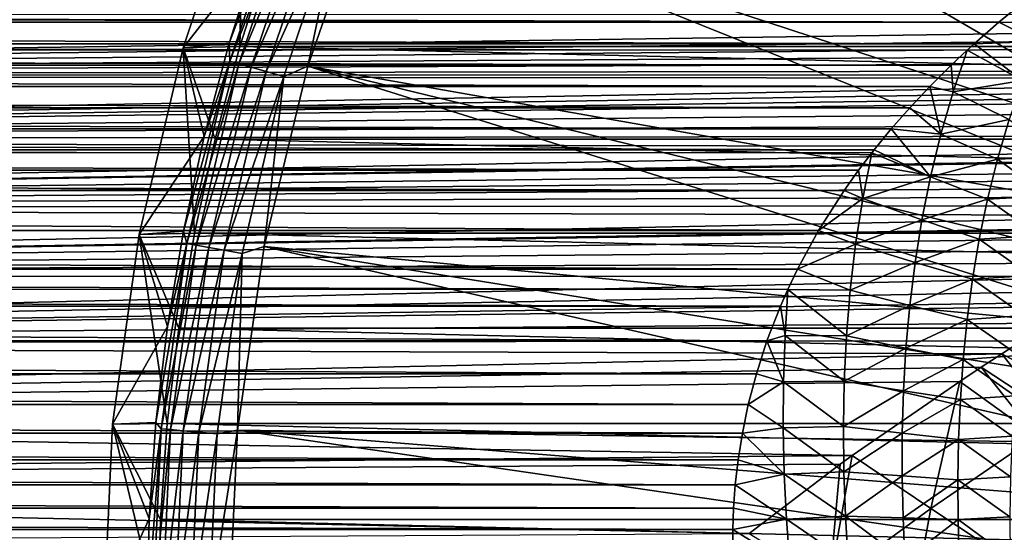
# Model space of a CAD drawing. Header units: metres. Extents: x -109 to 109, y -315 to 32.
# Tile 361 of 384: x 43 to 58, y 1 to 9. Entities that reach past the tile are written whole.
import ezdxf

# ---------------------------------------------------------------- set-up
doc = ezdxf.new("R2010")
doc.units = ezdxf.units.M
doc.layers.add('solid_K244242000C74_AAA', color=7, linetype='CONTINUOUS')

msp = doc.modelspace()

# ---------------------------------------------------------------- linework, layer by layer
at = {"layer": 'solid_K244242000C74_AAA'}
for points in [[(50.806316, 16.512283, -78.325066), (49.353065, 13.995176, -78.325066), (62.186005, 8.612486, -73.288864)], [(50.806316, 16.512283, -78.325066), (62.186005, 8.612486, -73.288864), (62.673271, 9.374799, -73.288864)], [(49.353065, 13.995176, -78.325066), (48.145664, 11.351322, -78.325066), (61.338737, 7.014377, -73.288864)], [(49.353065, 13.995176, -78.325066), (61.740726, 7.824909, -73.288864), (62.186005, 8.612486, -73.288864)], [(49.353065, 13.995176, -78.325066), (61.338737, 7.014377, -73.288864), (61.740726, 7.824909, -73.288864)], [(46.132748, 8.916736, -83.82), (45.240635, 8.89394, -83.669998), (46.194675, 11.74041, -83.669998)], [(46.422802, 10.409814, -79.857155), (46.194675, 11.74041, -83.669998), (45.240635, 8.89394, -83.669998)], [(46.591377, 10.351391, -83.82), (46.132748, 8.916736, -83.82), (46.194675, 11.74041, -83.669998)], [(46.905251, 11.465066, -79.521729), (46.422802, 10.409814, -79.857155), (45.961552, 8.966892, -79.857155)], [(46.905251, 11.465066, -79.521729), (45.961552, 8.966892, -79.857155), (45.973637, 8.685499, -79.521729)], [(46.905251, 11.465066, -79.521729), (45.973637, 8.685499, -79.521729), (47.042595, 11.41186, -79.20536)], [(45.973637, 8.685499, -79.521729), (46.115299, 8.645192, -79.20536), (47.042595, 11.41186, -79.20536)], [(47.042595, 11.41186, -79.20536), (46.115299, 8.645192, -79.20536), (47.229122, 11.339598, -78.919411)], [(46.115299, 8.645192, -79.20536), (46.307701, 8.590449, -78.919411), (47.229122, 11.339598, -78.919411)], [(47.229122, 11.339598, -78.919411), (46.307701, 8.590449, -78.919411), (47.45916, 11.250482, -78.672592)], [(48.145664, 11.351322, -78.325066), (47.195038, 8.604657, -78.325066), (60.98122, 6.183269, -73.288864)], [(47.7257, 11.147223, -78.472404), (47.195038, 8.604657, -78.325066), (48.145664, 11.351322, -78.325066)], [(48.145664, 11.351322, -78.325066), (60.98122, 6.183269, -73.288864), (61.338737, 7.014377, -73.288864)], [(46.307701, 8.590449, -78.919411), (46.544979, 8.522939, -78.672592), (47.45916, 11.250482, -78.672592)], [(47.45916, 11.250482, -78.672592), (46.544979, 8.522939, -78.672592), (47.7257, 11.147223, -78.472404)], [(46.544979, 8.522939, -78.672592), (46.819908, 8.444714, -78.472404), (47.7257, 11.147223, -78.472404)], [(47.7257, 11.147223, -78.472404), (46.819908, 8.444714, -78.472404), (47.195038, 8.604657, -78.325066)], [(45.961552, 8.966892, -79.857155), (46.422802, 10.409814, -79.857155), (45.240635, 8.89394, -83.669998)], [(106.867256, 8.916736, -83.82), (46.132748, 8.916736, -83.82), (46.591377, 10.351391, -83.82)], [(106.867256, 8.916736, -83.82), (46.591377, 10.351391, -83.82), (106.408623, 10.351391, -83.82)], [(58.016609, 9.294883, -11.773069), (-58.016609, 9.294883, -11.773069), (-58.425995, 9.628519, -11.501809)], [(58.425995, 9.628519, -11.501809), (58.016609, 9.294883, -11.773069), (-58.425995, 9.628519, -11.501809)], [(58.617844, 8.990944, -12.052549), (58.016609, 9.294883, -11.773069), (58.425995, 9.628519, -11.501809)], [(68.602913, 9.262532, 11.798537), (68.997948, 9.414602, 11.677554), (11.234891, 9.411287, 11.680225)], [(68.602913, 9.262532, 11.798537), (11.234891, 9.411287, 11.680225), (12.200417, 8.458139, 12.387893)], [(57.631374, 8.95806, -12.031341), (-57.631374, 8.95806, -12.031341), (-58.016609, 9.294883, -11.773069)], [(58.016609, 9.294883, -11.773069), (57.631374, 8.95806, -12.031341), (-58.016609, 9.294883, -11.773069)], [(68.185959, 9.103833, 11.921419), (68.602913, 9.262532, 11.798537), (12.200417, 8.458139, 12.387893)], [(58.617844, 8.990944, -12.052549), (57.631374, 8.95806, -12.031341), (58.016609, 9.294883, -11.773069)], [(67.790894, 8.952712, 12.035321), (68.185959, 9.103833, 11.921419), (12.200417, 8.458139, 12.387893)], [(57.521927, 8.858175, -12.10507), (-57.539421, 8.874265, -12.09328), (-57.631374, 8.95806, -12.031341)], [(57.631374, 8.95806, -12.031341), (57.521927, 8.858175, -12.10507), (-57.631374, 8.95806, -12.031341)], [(67.417877, 8.807582, 12.141932), (67.790894, 8.952712, 12.035321), (12.200417, 8.458139, 12.387893)], [(45.569477, 7.503657, -79.857155), (45.961552, 8.966892, -79.857155), (45.240635, 8.89394, -83.669998)], [(45.973637, 8.685499, -79.521729), (45.961552, 8.966892, -79.857155), (45.569477, 7.503657, -79.857155)], [(58.384747, 8.384441, -12.534279), (57.521927, 8.858175, -12.10507), (57.631374, 8.95806, -12.031341)], [(58.384747, 8.384441, -12.534279), (57.631374, 8.95806, -12.031341), (58.617844, 8.990944, -12.052549)], [(57.270164, 8.621232, -12.274949), (-57.270164, 8.621232, -12.274949), (-57.539421, 8.874265, -12.09328)], [(57.521927, 8.858175, -12.10507), (57.270164, 8.621232, -12.274949), (-57.539421, 8.874265, -12.09328)], [(67.066292, 8.669067, 12.241212), (67.417877, 8.807582, 12.141932), (12.200417, 8.458139, 12.387893)], [(45.422661, 5.98969, -83.82), (44.553371, 5.971843, -83.669998), (45.240635, 8.89394, -83.669998)], [(45.569477, 7.503657, -79.857155), (45.240635, 8.89394, -83.669998), (44.553371, 5.971843, -83.669998)], [(46.132748, 8.916736, -83.82), (45.742775, 7.461317, -83.82), (45.240635, 8.89394, -83.669998)], [(45.742775, 7.461317, -83.82), (45.422661, 5.98969, -83.82), (45.240635, 8.89394, -83.669998)], [(107.257225, 7.461317, -83.82), (45.742775, 7.461317, -83.82), (46.132748, 8.916736, -83.82)], [(107.257225, 7.461317, -83.82), (46.132748, 8.916736, -83.82), (106.867256, 8.916736, -83.82)], [(57.301525, 8.203313, -12.568153), (57.270164, 8.621232, -12.274949), (57.521927, 8.858175, -12.10507)], [(57.301525, 8.203313, -12.568153), (57.521927, 8.858175, -12.10507), (58.384747, 8.384441, -12.534279)], [(66.73632, 8.537152, 12.333573), (67.066292, 8.669067, 12.241212), (12.200417, 8.458139, 12.387893)], [(45.973637, 8.685499, -79.521729), (45.569477, 7.503657, -79.857155), (45.247475, 6.023425, -79.857155)], [(45.973637, 8.685499, -79.521729), (45.247475, 6.023425, -79.857155), (45.30246, 5.831831, -79.521729)], [(45.973637, 8.685499, -79.521729), (45.30246, 5.831831, -79.521729), (46.115299, 8.645192, -79.20536)], [(45.30246, 5.831831, -79.521729), (45.447239, 5.804767, -79.20536), (46.115299, 8.645192, -79.20536)], [(46.115299, 8.645192, -79.20536), (45.447239, 5.804767, -79.20536), (46.307701, 8.590449, -78.919411)], [(56.933109, 8.286465, -12.50338), (-56.933109, 8.286465, -12.50338), (-57.270164, 8.621232, -12.274949)], [(57.270164, 8.621232, -12.274949), (56.933109, 8.286465, -12.50338), (-57.270164, 8.621232, -12.274949)], [(66.569733, 8.471011, 12.379094), (66.73632, 8.537152, 12.333573), (12.200417, 8.458139, 12.387893)], [(45.447239, 5.804767, -79.20536), (45.643871, 5.768011, -78.919411), (46.307701, 8.590449, -78.919411)], [(46.307701, 8.590449, -78.919411), (45.643871, 5.768011, -78.919411), (46.544979, 8.522939, -78.672592)], [(45.643871, 5.768011, -78.919411), (45.886364, 5.72268, -78.672592), (46.544979, 8.522939, -78.672592)], [(46.544979, 8.522939, -78.672592), (45.886364, 5.72268, -78.672592), (46.819908, 8.444714, -78.472404)], [(47.195038, 8.604657, -78.325066), (46.509804, 5.780063, -78.325066), (60.403656, 4.469127, -73.288864)], [(46.819908, 8.444714, -78.472404), (46.509804, 5.780063, -78.325066), (47.195038, 8.604657, -78.325066)], [(47.195038, 8.604657, -78.325066), (60.66922, 5.334021, -73.288864), (60.98122, 6.183269, -73.288864)], [(47.195038, 8.604657, -78.325066), (60.403656, 4.469127, -73.288864), (60.66922, 5.334021, -73.288864)], [(57.301525, 8.203313, -12.568153), (56.933109, 8.286465, -12.50338), (57.270164, 8.621232, -12.274949)], [(66.424644, 8.413687, 12.418127), (66.569733, 8.471011, 12.379094), (12.200417, 8.458139, 12.387893)], [(66.424644, 8.413687, 12.418127), (12.200417, 8.458139, 12.387893), (13.040693, 7.443661, 13.022746)], [(66.130768, 8.299063, 12.495021), (66.424644, 8.413687, 12.418127), (13.040693, 7.443661, 13.022746)], [(45.886364, 5.72268, -78.672592), (46.167339, 5.670157, -78.472404), (46.819908, 8.444714, -78.472404)], [(46.819908, 8.444714, -78.472404), (46.167339, 5.670157, -78.472404), (46.509804, 5.780063, -78.325066)], [(57.301525, 8.203313, -12.568153), (58.384747, 8.384441, -12.534279), (58.177052, 7.770276, -12.991152)], [(56.620197, 7.953593, -12.717718), (-56.620197, 7.953593, -12.717718), (-56.933109, 8.286465, -12.50338)], [(56.933109, 8.286465, -12.50338), (56.620197, 7.953593, -12.717718), (-56.933109, 8.286465, -12.50338)], [(65.847389, 8.196928, 12.56226), (66.130768, 8.299063, 12.495021), (13.040693, 7.443661, 13.022746)], [(65.576012, 8.104408, 12.622146), (65.847389, 8.196928, 12.56226), (13.040693, 7.443661, 13.022746)], [(57.10836, 7.540395, -13.005063), (56.620197, 7.953593, -12.717718), (56.933109, 8.286465, -12.50338)], [(57.10836, 7.540395, -13.005063), (56.933109, 8.286465, -12.50338), (57.301525, 8.203313, -12.568153)], [(57.10836, 7.540395, -13.005063), (57.301525, 8.203313, -12.568153), (58.177052, 7.770276, -12.991152)], [(65.083847, 7.908417, 12.74586), (65.576012, 8.104408, 12.622146), (13.040693, 7.443661, 13.022746)], [(56.329922, 7.623849, -12.918085), (-56.329922, 7.623849, -12.918085), (-56.620197, 7.953593, -12.717718)], [(56.620197, 7.953593, -12.717718), (56.329922, 7.623849, -12.918085), (-56.620197, 7.953593, -12.717718)], [(64.669991, 7.700545, 12.872514), (65.083847, 7.908417, 12.74586), (13.040693, 7.443661, 13.022746)], [(57.10836, 7.540395, -13.005063), (56.329922, 7.623849, -12.918085), (56.620197, 7.953593, -12.717718)], [(57.10836, 7.540395, -13.005063), (58.177052, 7.770276, -12.991152), (57.995155, 7.150162, -13.421165)], [(57.995155, 7.150162, -13.421165), (58.177052, 7.770276, -12.991152), (58.962029, 7.193736, -13.682551)], [(56.062752, 7.298815, -13.104476), (-56.062752, 7.298815, -13.104476), (-56.329922, 7.623849, -12.918085)], [(56.329922, 7.623849, -12.918085), (56.062752, 7.298815, -13.104476), (-56.329922, 7.623849, -12.918085)], [(64.300385, 7.513236, 12.98273), (64.669991, 7.700545, 12.872514), (13.040693, 7.443661, 13.022746)], [(56.944412, 6.872721, -13.412489), (56.062752, 7.298815, -13.104476), (56.329922, 7.623849, -12.918085)], [(56.944412, 6.872721, -13.412489), (56.329922, 7.623849, -12.918085), (57.10836, 7.540395, -13.005063)], [(63.936455, 7.340639, 13.081094), (64.300385, 7.513236, 12.98273), (13.040693, 7.443661, 13.022746)], [(63.936455, 7.340639, 13.081094), (13.040693, 7.443661, 13.022746), (13.751101, 6.388412, 13.571595)], [(45.247475, 6.023425, -79.857155), (45.569477, 7.503657, -79.857155), (44.553371, 5.971843, -83.669998)], [(107.577339, 5.98969, -83.82), (45.422661, 5.98969, -83.82), (45.742775, 7.461317, -83.82)], [(107.577339, 5.98969, -83.82), (45.742775, 7.461317, -83.82), (107.257225, 7.461317, -83.82)], [(56.944412, 6.872721, -13.412489), (57.10836, 7.540395, -13.005063), (57.995155, 7.150162, -13.421165)], [(56.024879, 7.250678, -13.131171), (-56.040745, 7.270908, -13.119981), (-56.062752, 7.298815, -13.104476)], [(56.062752, 7.298815, -13.104476), (56.024879, 7.250678, -13.131171), (-56.062752, 7.298815, -13.104476)], [(55.818272, 6.978356, -13.277897), (-55.818272, 6.978356, -13.277897), (-56.040745, 7.270908, -13.119981)], [(56.024879, 7.250678, -13.131171), (55.818272, 6.978356, -13.277897), (-56.040745, 7.270908, -13.119981)], [(63.532032, 7.187931, 13.165624), (63.936455, 7.340639, 13.081094), (13.751101, 6.388412, 13.571595)], [(55.883224, 6.534685, -13.510173), (55.818272, 6.978356, -13.277897), (56.024879, 7.250678, -13.131171)], [(55.883224, 6.534685, -13.510173), (56.024879, 7.250678, -13.131171), (56.944412, 6.872721, -13.412489)], [(56.944412, 6.872721, -13.412489), (56.024879, 7.250678, -13.131171), (56.062752, 7.298815, -13.104476)], [(63.474785, 7.163978, 13.178673), (63.532032, 7.187931, 13.165624), (13.751101, 6.388412, 13.571595)], [(63.08997, 6.978673, 13.277731), (63.474785, 7.163978, 13.178673), (13.751101, 6.388412, 13.571595)], [(56.944412, 6.872721, -13.412489), (57.995155, 7.150162, -13.421165), (57.839462, 6.525816, -13.822315)], [(57.839462, 6.525816, -13.822315), (57.995155, 7.150162, -13.421165), (58.786205, 6.576454, -14.118263)], [(57.995155, 7.150162, -13.421165), (58.962029, 7.193736, -13.682551), (58.786205, 6.576454, -14.118263)], [(55.592159, 6.660616, -13.440097), (-55.592159, 6.660616, -13.440097), (-55.818272, 6.978356, -13.277897)], [(55.818272, 6.978356, -13.277897), (55.592159, 6.660616, -13.440097), (-55.818272, 6.978356, -13.277897)], [(62.852905, 6.846569, 13.346329), (63.08997, 6.978673, 13.277731), (13.751101, 6.388412, 13.571595)], [(55.883224, 6.534685, -13.510173), (55.592159, 6.660616, -13.440097), (55.818272, 6.978356, -13.277897)], [(62.601795, 6.709546, 13.415736), (62.852905, 6.846569, 13.346329), (13.751101, 6.388412, 13.571595)], [(55.883224, 6.534685, -13.510173), (56.944412, 6.872721, -13.412489), (56.809788, 6.202209, -13.788369)], [(56.809788, 6.202209, -13.788369), (56.944412, 6.872721, -13.412489), (57.839462, 6.525816, -13.822315)], [(55.192776, 6.031777, -13.733814), (-55.192776, 6.031777, -13.733814), (-55.592159, 6.660616, -13.440097)], [(55.592159, 6.660616, -13.440097), (55.192776, 6.031777, -13.733814), (-55.592159, 6.660616, -13.440097)], [(62.336479, 6.566334, 13.48641), (62.601795, 6.709546, 13.415736), (13.751101, 6.388412, 13.571595)], [(55.883224, 6.534685, -13.510173), (55.192776, 6.031777, -13.733814), (55.592159, 6.660616, -13.440097)], [(62.055328, 6.419843, 13.556755), (62.336479, 6.566334, 13.48641), (13.751101, 6.388412, 13.571595)], [(55.771347, 5.816372, -13.854915), (55.192776, 6.031777, -13.733814), (55.883224, 6.534685, -13.510173)], [(55.771347, 5.816372, -13.854915), (55.883224, 6.534685, -13.510173), (56.809788, 6.202209, -13.788369)], [(56.809788, 6.202209, -13.788369), (57.839462, 6.525816, -13.822315), (57.709778, 5.89876, -14.19262)], [(57.709778, 5.89876, -14.19262), (57.839462, 6.525816, -13.822315), (58.636517, 5.954885, -14.52138)], [(57.839462, 6.525816, -13.822315), (58.786205, 6.576454, -14.118263), (58.636517, 5.954885, -14.52138)], [(61.759621, 6.265557, 13.628749), (62.055328, 6.419843, 13.556755), (13.751101, 6.388412, 13.571595)], [(61.759621, 6.265557, 13.628749), (13.751101, 6.388412, 13.571595), (14.328515, 5.319687, 14.025011)], [(61.450172, 6.100654, 13.703358), (61.759621, 6.265557, 13.628749), (14.328515, 5.319687, 14.025011)], [(55.771347, 5.816372, -13.854915), (56.809788, 6.202209, -13.788369), (56.702553, 5.530355, -14.130778)], [(56.702553, 5.530355, -14.130778), (56.809788, 6.202209, -13.788369), (57.709778, 5.89876, -14.19262)], [(54.862499, 5.425976, -13.984233), (-54.862499, 5.425976, -13.984233), (-55.192776, 6.031777, -13.733814)], [(55.192776, 6.031777, -13.733814), (54.862499, 5.425976, -13.984233), (-55.192776, 6.031777, -13.733814)], [(61.409733, 6.078843, 13.713047), (61.450172, 6.100654, 13.703358), (14.328515, 5.319687, 14.025011)], [(61.126549, 5.923292, 13.780951), (61.409733, 6.078843, 13.713047), (14.328515, 5.319687, 14.025011)], [(44.996265, 4.529548, -79.857155), (45.247475, 6.023425, -79.857155), (44.553371, 5.971843, -83.669998)], [(45.30246, 5.831831, -79.521729), (45.247475, 6.023425, -79.857155), (44.996265, 4.529548, -79.857155)], [(55.771347, 5.816372, -13.854915), (54.862499, 5.425976, -13.984233), (55.192776, 6.031777, -13.733814)], [(60.789177, 5.731938, 13.861633), (61.126549, 5.923292, 13.780951), (14.328515, 5.319687, 14.025011)], [(44.994007, 3.008363, -83.82), (44.138649, 2.99883, -83.669998), (44.553371, 5.971843, -83.669998)], [(44.996265, 4.529548, -79.857155), (44.553371, 5.971843, -83.669998), (44.138649, 2.99883, -83.669998)], [(45.422661, 5.98969, -83.82), (45.172867, 4.504362, -83.82), (44.553371, 5.971843, -83.669998)], [(45.172867, 4.504362, -83.82), (44.994007, 3.008363, -83.82), (44.553371, 5.971843, -83.669998)], [(107.827133, 4.504362, -83.82), (45.172867, 4.504362, -83.82), (45.422661, 5.98969, -83.82)], [(107.827133, 4.504362, -83.82), (45.422661, 5.98969, -83.82), (107.577339, 5.98969, -83.82)], [(56.702553, 5.530355, -14.130778), (57.709778, 5.89876, -14.19262), (57.604218, 5.26996, -14.530155)], [(57.604218, 5.26996, -14.530155), (57.709778, 5.89876, -14.19262), (58.511669, 5.329966, -14.889591)], [(57.709778, 5.89876, -14.19262), (58.636517, 5.954885, -14.52138), (58.511669, 5.329966, -14.889591)], [(60.434536, 5.528717, 13.943934), (60.789177, 5.731938, 13.861633), (14.328515, 5.319687, 14.025011)], [(45.30246, 5.831831, -79.521729), (44.996265, 4.529548, -79.857155), (44.816425, 3.025411, -79.857155)], [(45.30246, 5.831831, -79.521729), (44.816425, 3.025411, -79.857155), (44.897449, 2.928408, -79.521729)], [(45.30246, 5.831831, -79.521729), (44.897449, 2.928408, -79.521729), (45.447239, 5.804767, -79.20536)], [(44.897449, 2.928408, -79.521729), (45.044109, 2.914818, -79.20536), (45.447239, 5.804767, -79.20536)], [(45.447239, 5.804767, -79.20536), (45.044109, 2.914818, -79.20536), (45.643871, 5.768011, -78.919411)], [(45.044109, 2.914818, -79.20536), (45.24329, 2.896361, -78.919411), (45.643871, 5.768011, -78.919411)], [(45.643871, 5.768011, -78.919411), (45.24329, 2.896361, -78.919411), (45.886364, 5.72268, -78.672592)], [(45.24329, 2.896361, -78.919411), (45.488934, 2.873598, -78.672592), (45.886364, 5.72268, -78.672592)], [(45.886364, 5.72268, -78.672592), (45.488934, 2.873598, -78.672592), (46.167339, 5.670157, -78.472404)], [(46.509804, 5.780063, -78.325066), (46.096172, 2.903147, -78.325066), (60.014812, 2.702588, -73.288864)], [(46.167339, 5.670157, -78.472404), (46.096172, 2.903147, -78.325066), (46.509804, 5.780063, -78.325066)], [(46.509804, 5.780063, -78.325066), (60.185307, 3.591123, -73.288864), (60.403656, 4.469127, -73.288864)], [(46.509804, 5.780063, -78.325066), (60.014812, 2.702588, -73.288864), (60.185307, 3.591123, -73.288864)], [(55.687584, 5.098517, -14.163647), (54.862499, 5.425976, -13.984233), (55.771347, 5.816372, -13.854915)], [(55.687584, 5.098517, -14.163647), (55.771347, 5.816372, -13.854915), (56.702553, 5.530355, -14.130778)], [(45.488934, 2.873598, -78.672592), (45.773556, 2.847224, -78.472404), (46.167339, 5.670157, -78.472404)], [(46.167339, 5.670157, -78.472404), (45.773556, 2.847224, -78.472404), (46.096172, 2.903147, -78.325066)], [(54.711296, 5.10908, -14.103095), (-54.724346, 5.137531, -14.092756), (-54.862499, 5.425976, -13.984233)], [(54.862499, 5.425976, -13.984233), (54.711296, 5.10908, -14.103095), (-54.862499, 5.425976, -13.984233)], [(60.062111, 5.31382, 14.027235), (60.434536, 5.528717, 13.943934), (14.328515, 5.319687, 14.025011)], [(55.687584, 5.098517, -14.163647), (54.711296, 5.10908, -14.103095), (54.862499, 5.425976, -13.984233)], [(55.687584, 5.098517, -14.163647), (56.702553, 5.530355, -14.130778), (56.620262, 4.858549, -14.437844)], [(56.620262, 4.858549, -14.437844), (56.702553, 5.530355, -14.130778), (57.604218, 5.26996, -14.530155)], [(60.062111, 5.31382, 14.027235), (14.328515, 5.319687, 14.025011), (14.782663, 4.247884, 14.385947)], [(59.670208, 5.085918, 14.111465), (60.062111, 5.31382, 14.027235), (14.782663, 4.247884, 14.385947)], [(56.620262, 4.858549, -14.437844), (57.604218, 5.26996, -14.530155), (57.520618, 4.640301, -14.833023)], [(57.520618, 4.640301, -14.833023), (57.604218, 5.26996, -14.530155), (58.409519, 4.702255, -15.220573)], [(57.604218, 5.26996, -14.530155), (58.511669, 5.329966, -14.889591), (58.409519, 4.702255, -15.220573)], [(54.596004, 4.848777, -14.194695), (-54.596004, 4.848777, -14.194695), (-54.724346, 5.137531, -14.092756)], [(54.711296, 5.10908, -14.103095), (54.596004, 4.848777, -14.194695), (-54.724346, 5.137531, -14.092756)], [(54.66732, 4.385734, -14.348435), (54.596004, 4.848777, -14.194695), (54.711296, 5.10908, -14.103095)], [(54.66732, 4.385734, -14.348435), (54.711296, 5.10908, -14.103095), (55.629677, 4.382967, -14.434847)], [(55.629677, 4.382967, -14.434847), (54.711296, 5.10908, -14.103095), (55.687584, 5.098517, -14.163647)], [(55.629677, 4.382967, -14.434847), (55.687584, 5.098517, -14.163647), (56.620262, 4.858549, -14.437844)], [(59.374554, 4.912852, 14.172646), (59.670208, 5.085918, 14.111465), (14.782663, 4.247884, 14.385947)], [(54.384624, 4.303791, -14.369321), (-54.384624, 4.303791, -14.369321), (-54.596004, 4.848777, -14.194695)], [(54.596004, 4.848777, -14.194695), (54.384624, 4.303791, -14.369321), (-54.596004, 4.848777, -14.194695)], [(59.258709, 4.844233, 14.196246), (59.374554, 4.912852, 14.172646), (14.782663, 4.247884, 14.385947)], [(58.826878, 4.583804, 14.282463), (59.258709, 4.844233, 14.196246), (14.782663, 4.247884, 14.385947)], [(54.66732, 4.385734, -14.348435), (54.384624, 4.303791, -14.369321), (54.596004, 4.848777, -14.194695)], [(55.629677, 4.382967, -14.434847), (56.620262, 4.858549, -14.437844), (56.560875, 4.188271, -14.707987)], [(56.560875, 4.188271, -14.707987), (56.620262, 4.858549, -14.437844), (57.520618, 4.640301, -14.833023)], [(56.560875, 4.188271, -14.707987), (57.520618, 4.640301, -14.833023), (57.457314, 4.010995, -15.099594)], [(57.457314, 4.010995, -15.099594), (57.520618, 4.640301, -14.833023), (58.32827, 4.07267, -15.512171)], [(57.520618, 4.640301, -14.833023), (58.409519, 4.702255, -15.220573), (58.32827, 4.07267, -15.512171)], [(58.374336, 4.303432, 14.369429), (58.826878, 4.583804, 14.282463), (14.782663, 4.247884, 14.385947)], [(44.816425, 3.025411, -79.857155), (44.996265, 4.529548, -79.857155), (44.138649, 2.99883, -83.669998)], [(108.005989, 3.008363, -83.82), (44.994007, 3.008363, -83.82), (45.172867, 4.504362, -83.82)], [(108.005989, 3.008363, -83.82), (45.172867, 4.504362, -83.82), (107.827133, 4.504362, -83.82)], [(54.642925, 3.661272, -14.559613), (54.384624, 4.303791, -14.369321), (54.66732, 4.385734, -14.348435)], [(54.642925, 3.661272, -14.559613), (54.66732, 4.385734, -14.348435), (55.595753, 3.671385, -14.667389)], [(54.66732, 4.385734, -14.348435), (55.629677, 4.382967, -14.434847), (55.595753, 3.671385, -14.667389)], [(55.595753, 3.671385, -14.667389), (55.629677, 4.382967, -14.434847), (56.560875, 4.188271, -14.707987)], [(54.218666, 3.790483, -14.513175), (-54.218666, 3.790483, -14.513175), (-54.384624, 4.303791, -14.369321)], [(54.384624, 4.303791, -14.369321), (54.218666, 3.790483, -14.513175), (-54.384624, 4.303791, -14.369321)], [(58.060268, 4.102507, 14.428078), (58.374336, 4.303432, 14.369429), (14.782663, 4.247884, 14.385947)], [(58.060268, 4.102507, 14.428078), (14.782663, 4.247884, 14.385947), (15.123076, 3.181137, 14.658798)], [(54.642925, 3.661272, -14.559613), (54.218666, 3.790483, -14.513175), (54.384624, 4.303791, -14.369321)], [(55.595753, 3.671385, -14.667389), (56.560875, 4.188271, -14.707987), (56.522789, 3.521094, -14.939937)], [(56.522789, 3.521094, -14.939937), (56.560875, 4.188271, -14.707987), (57.457314, 4.010995, -15.099594)], [(58.896332, 3.650457, 14.58898), (58.374336, 4.303432, 14.369429), (58.060268, 4.102507, 14.428078)], [(57.736469, 3.890808, 14.486601), (58.060268, 4.102507, 14.428078), (15.123076, 3.181137, 14.658798)], [(56.522789, 3.521094, -14.939937), (57.457314, 4.010995, -15.099594), (57.413029, 3.383523, -15.328464)], [(57.413029, 3.383523, -15.328464), (57.457314, 4.010995, -15.099594), (58.266785, 3.4428, -15.762527)], [(57.457314, 4.010995, -15.099594), (58.32827, 4.07267, -15.512171), (58.266785, 3.4428, -15.762527)], [(58.747066, 3.229513, 14.719091), (58.060268, 4.102507, 14.428078), (57.736469, 3.890808, 14.486601)], [(58.747066, 3.229513, 14.719091), (58.896332, 3.650457, 14.58898), (58.060268, 4.102507, 14.428078)], [(57.402946, 3.66831, 14.544536), (57.736469, 3.890808, 14.486601), (15.123076, 3.181137, 14.658798)], [(58.602108, 2.808041, 14.844872), (57.736469, 3.890808, 14.486601), (57.402946, 3.66831, 14.544536)], [(58.747066, 3.229513, 14.719091), (57.736469, 3.890808, 14.486601), (58.602108, 2.808041, 14.844872)], [(54.092552, 3.309116, -14.630439), (-54.092552, 3.309116, -14.630439), (-54.218666, 3.790483, -14.513175)], [(54.218666, 3.790483, -14.513175), (54.092552, 3.309116, -14.630439), (-54.218666, 3.790483, -14.513175)], [(54.642925, 3.661272, -14.559613), (54.092552, 3.309116, -14.630439), (54.218666, 3.790483, -14.513175)], [(55.717693, 2.506687, 14.789067), (57.402946, 3.66831, 14.544536), (15.123076, 3.181137, 14.658798)], [(54.639759, 2.940067, -14.733912), (54.092552, 3.309116, -14.630439), (54.642925, 3.661272, -14.559613)], [(54.639759, 2.940067, -14.733912), (54.642925, 3.661272, -14.559613), (55.583328, 2.963614, -14.860059)], [(54.642925, 3.661272, -14.559613), (55.595753, 3.671385, -14.667389), (55.583328, 2.963614, -14.860059)], [(55.583328, 2.963614, -14.860059), (55.595753, 3.671385, -14.667389), (56.522789, 3.521094, -14.939937)], [(56.950226, 1.679354, 15.009831), (57.402946, 3.66831, 14.544536), (55.717693, 2.506687, 14.789067)], [(58.602108, 2.808041, 14.844872), (57.402946, 3.66831, 14.544536), (56.950226, 1.679354, 15.009831)], [(55.583328, 2.963614, -14.860059), (56.522789, 3.521094, -14.939937), (56.503765, 2.856509, -15.132281)], [(56.503765, 2.856509, -15.132281), (56.522789, 3.521094, -14.939937), (57.413029, 3.383523, -15.328464)], [(57.413029, 3.383523, -15.328464), (58.266785, 3.4428, -15.762527), (58.223648, 2.812943, -15.969684)], [(54.000355, 2.859439, -14.724932), (-54.000355, 2.859439, -14.724932), (-54.092552, 3.309116, -14.630439)], [(54.092552, 3.309116, -14.630439), (54.000355, 2.859439, -14.724932), (-54.092552, 3.309116, -14.630439)], [(54.639759, 2.940067, -14.733912), (54.000355, 2.859439, -14.724932), (54.092552, 3.309116, -14.630439)], [(56.503765, 2.856509, -15.132281), (57.413029, 3.383523, -15.328464), (57.385815, 2.756942, -15.518016)], [(57.385815, 2.756942, -15.518016), (57.413029, 3.383523, -15.328464), (58.223648, 2.812943, -15.969684)], [(55.717693, 2.506687, 14.789067), (15.123076, 3.181137, 14.658798), (15.359119, 2.1224, 14.849088)], [(44.138649, 2.99883, -83.669998), (44.850693, 0, -83.82), (44, 0, -83.669998)], [(44.708355, 1.51442, -79.857155), (44.138649, 2.99883, -83.669998), (44, 0, -83.669998)], [(44.708355, 1.51442, -79.857155), (44.816425, 3.025411, -79.857155), (44.138649, 2.99883, -83.669998)], [(44.994007, 3.008363, -83.82), (44.886593, 1.50672, -83.82), (44.138649, 2.99883, -83.669998)], [(44.886593, 1.50672, -83.82), (44.850693, 0, -83.82), (44.138649, 2.99883, -83.669998)], [(44.897449, 2.928408, -79.521729), (44.816425, 3.025411, -79.857155), (44.708355, 1.51442, -79.857155)], [(108.113403, 1.50672, -83.82), (44.886593, 1.50672, -83.82), (44.994007, 3.008363, -83.82)], [(108.113403, 1.50672, -83.82), (44.994007, 3.008363, -83.82), (108.005989, 3.008363, -83.82)], [(54.654465, 2.21878, -14.870488), (54.000355, 2.859439, -14.724932), (54.639759, 2.940067, -14.733912)], [(54.639759, 2.940067, -14.733912), (55.583328, 2.963614, -14.860059), (55.588093, 2.253742, -15.011423)], [(54.654465, 2.21878, -14.870488), (54.639759, 2.940067, -14.733912), (55.588093, 2.253742, -15.011423)], [(55.588093, 2.253742, -15.011423), (55.583328, 2.963614, -14.860059), (56.503765, 2.856509, -15.132281)], [(53.932953, 2.439452, -14.800306), (-53.932953, 2.439452, -14.800306), (-54.000355, 2.859439, -14.724932)], [(54.000355, 2.859439, -14.724932), (53.932953, 2.439452, -14.800306), (-54.000355, 2.859439, -14.724932)], [(44.897449, 2.928408, -79.521729), (44.708355, 1.51442, -79.857155), (44.672306, 0, -79.857155)], [(44.897449, 2.928408, -79.521729), (44.672306, 0, -79.857155), (44.762058, 0, -79.521729)], [(44.897449, 2.928408, -79.521729), (44.762058, 0, -79.521729), (45.044109, 2.914818, -79.20536)], [(44.762058, 0, -79.521729), (44.909348, 0, -79.20536), (45.044109, 2.914818, -79.20536)], [(45.044109, 2.914818, -79.20536), (44.909348, 0, -79.20536), (45.24329, 2.896361, -78.919411)], [(44.909348, 0, -79.20536), (45.109386, 0, -78.919411), (45.24329, 2.896361, -78.919411)], [(45.24329, 2.896361, -78.919411), (45.109386, 0, -78.919411), (45.488934, 2.873598, -78.672592)], [(45.109386, 0, -78.919411), (45.356079, 0, -78.672592), (45.488934, 2.873598, -78.672592)], [(45.488934, 2.873598, -78.672592), (45.356079, 0, -78.672592), (45.773556, 2.847224, -78.472404)], [(45.356079, 0, -78.672592), (45.641922, 0, -78.472404), (45.773556, 2.847224, -78.472404)], [(45.641922, 0, -78.472404), (45.957882, 0, -78.325066), (46.096172, 2.903147, -78.325066)], [(45.773556, 2.847224, -78.472404), (45.641922, 0, -78.472404), (46.096172, 2.903147, -78.325066)], [(46.096172, 2.903147, -78.325066), (45.957882, 0, -78.325066), (59.819248, 0.904387, -73.288864)], [(46.096172, 2.903147, -78.325066), (59.892677, 1.806131, -73.288864), (60.014812, 2.702588, -73.288864)], [(46.096172, 2.903147, -78.325066), (59.819248, 0.904387, -73.288864), (59.892677, 1.806131, -73.288864)], [(54.654465, 2.21878, -14.870488), (53.932953, 2.439452, -14.800306), (54.000355, 2.859439, -14.724932)], [(55.588093, 2.253742, -15.011423), (56.503765, 2.856509, -15.132281), (56.500015, 2.188311, -15.28336)], [(56.500015, 2.188311, -15.28336), (56.503765, 2.856509, -15.132281), (57.385815, 2.756942, -15.518016)], [(58.602108, 2.808041, 14.844872), (56.950226, 1.679354, 15.009831), (58.158768, 0.881229, 15.384851)], [(57.385815, 2.756942, -15.518016), (58.223648, 2.812943, -15.969684), (58.195683, 2.176381, -16.131126)], [(56.500015, 2.188311, -15.28336), (57.385815, 2.756942, -15.518016), (57.37257, 2.125448, -15.666451)], [(57.37257, 2.125448, -15.666451), (57.385815, 2.756942, -15.518016), (58.195683, 2.176381, -16.131126)], [(55.532619, 2.373093, 14.811091), (55.717693, 2.506687, 14.789067), (15.359119, 2.1224, 14.849088)], [(55.362263, 0.512266, 15.089224), (55.717693, 2.506687, 14.789067), (55.532619, 2.373093, 14.811091)], [(56.950226, 1.679354, 15.009831), (55.717693, 2.506687, 14.789067), (55.362263, 0.512266, 15.089224)], [(53.887531, 2.048476, -14.859467), (-53.887531, 2.048476, -14.859467), (-53.932953, 2.439452, -14.800306)], [(53.932953, 2.439452, -14.800306), (53.887531, 2.048476, -14.859467), (-53.932953, 2.439452, -14.800306)], [(54.107632, 1.28929, 14.944489), (55.532619, 2.373093, 14.811091), (15.359119, 2.1224, 14.849088)], [(54.654465, 2.21878, -14.870488), (53.887531, 2.048476, -14.859467), (53.932953, 2.439452, -14.800306)], [(55.362263, 0.512266, 15.089224), (55.532619, 2.373093, 14.811091), (54.107632, 1.28929, 14.944489)], [(54.692894, 1.511271, -14.970172), (53.887531, 2.048476, -14.859467), (54.654465, 2.21878, -14.870488)], [(54.654465, 2.21878, -14.870488), (55.588093, 2.253742, -15.011423), (55.616043, 1.558638, -15.122779)], [(54.692894, 1.511271, -14.970172), (54.654465, 2.21878, -14.870488), (55.616043, 1.558638, -15.122779)], [(55.616043, 1.558638, -15.122779), (55.588093, 2.253742, -15.011423), (56.500015, 2.188311, -15.28336)], [(55.616043, 1.558638, -15.122779), (56.500015, 2.188311, -15.28336), (56.51722, 1.534589, -15.394757)], [(56.51722, 1.534589, -15.394757), (56.500015, 2.188311, -15.28336), (57.37257, 2.125448, -15.666451)], [(57.37257, 2.125448, -15.666451), (58.195683, 2.176381, -16.131126), (58.187531, 1.550674, -16.248611)], [(53.861355, 1.685636, -14.904986), (-53.861355, 1.685636, -14.904986), (-53.887531, 2.048476, -14.859467)], [(53.887531, 2.048476, -14.859467), (53.861355, 1.685636, -14.904986), (-53.887531, 2.048476, -14.859467)], [(54.107632, 1.28929, 14.944489), (15.359119, 2.1224, 14.849088), (15.499066, 1.062231, 14.962341)], [(54.692894, 1.511271, -14.970172), (53.861355, 1.685636, -14.904986), (53.887531, 2.048476, -14.859467)], [(56.51722, 1.534589, -15.394757), (57.37257, 2.125448, -15.666451), (57.378593, 1.507366, -15.775549)], [(57.378593, 1.507366, -15.775549), (57.37257, 2.125448, -15.666451), (58.187531, 1.550674, -16.248611)], [(53.848816, 1.348392, -14.939272), (-53.848816, 1.348392, -14.939272), (-53.861355, 1.685636, -14.904986)], [(53.861355, 1.685636, -14.904986), (53.848816, 1.348392, -14.939272), (-53.861355, 1.685636, -14.904986)], [(54.692894, 1.511271, -14.970172), (53.848816, 1.348392, -14.939272), (53.861355, 1.685636, -14.904986)], [(54.692894, 1.511271, -14.970172), (55.616043, 1.558638, -15.122779), (55.655857, 0.848924, -15.191887)], [(56.950226, 1.679354, 15.009831), (55.362263, 0.512266, 15.089224), (56.593018, -0.250747, 15.385886)], [(55.616043, 1.558638, -15.122779), (56.51722, 1.534589, -15.394757), (56.545017, 0.863499, -15.463599)], [(55.655857, 0.848924, -15.191887), (55.616043, 1.558638, -15.122779), (56.545017, 0.863499, -15.463599)], [(58.158768, 0.881229, 15.384851), (56.950226, 1.679354, 15.009831), (56.593018, -0.250747, 15.385886)], [(57.378593, 1.507366, -15.775549), (58.187531, 1.550674, -16.248611), (58.1908, 0.904044, -16.317677)], [(44.708355, 1.51442, -79.857155), (44, 0, -83.669998), (44.672306, 0, -79.857155)], [(44.886593, 1.50672, -83.82), (108.149307, 0, -83.82), (44.850693, 0, -83.82)], [(108.113403, 1.50672, -83.82), (108.149307, 0, -83.82), (44.886593, 1.50672, -83.82)], [(54.745144, 0.794048, -15.032303), (53.848816, 1.348392, -14.939272), (54.692894, 1.511271, -14.970172)], [(54.745144, 0.794048, -15.032303), (54.692894, 1.511271, -14.970172), (55.655857, 0.848924, -15.191887)], [(56.545017, 0.863499, -15.463599), (56.51722, 1.534589, -15.394757), (57.378593, 1.507366, -15.775549)], [(56.545017, 0.863499, -15.463599), (57.378593, 1.507366, -15.775549), (57.394779, 0.870411, -15.842046)], [(57.394779, 0.870411, -15.842046), (57.378593, 1.507366, -15.775549), (58.1908, 0.904044, -16.317677)], [(53.848579, 1.035814, -14.964193), (-53.848579, 1.035814, -14.964193), (-53.848816, 1.348392, -14.939272)], [(53.848816, 1.348392, -14.939272), (53.848579, 1.035814, -14.964193), (-53.848816, 1.348392, -14.939272)], [(54.745144, 0.794048, -15.032303), (53.848579, 1.035814, -14.964193), (53.848816, 1.348392, -14.939272)]]:
    msp.add_3dface(points, dxfattribs=at)

doc.saveas('drawing.dxf')
